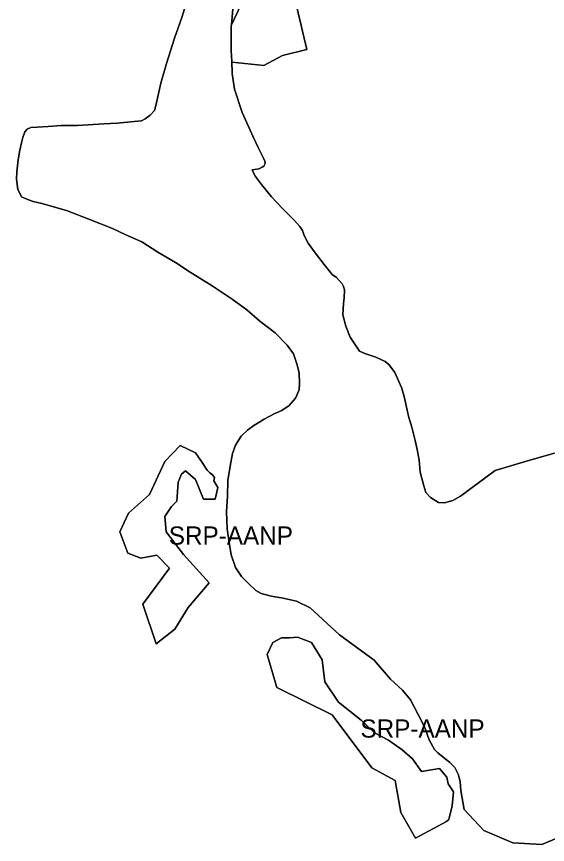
# Model space of a CAD drawing. Extents: x 598968 to 613553, y 4409678 to 4430833.
# Drawn here: x 605389 to 605740, y 4422854 to 4423401 of the extents above; entities that cross this region are included whole.
import ezdxf

# ---------------------------------------------------------------- set-up
doc = ezdxf.new("R2010")
doc.units = 0
doc.layers.add('Sòl Rústic Protegit', color=7, linetype='Continuous')
doc.layers.add('Sòl Rústic Protegit - Alt Nivell de Protecció', color=7, linetype='Continuous')

msp = doc.modelspace()

# ---------------------------------------------------------------- linework, layer by layer
at = {"layer": 'Sòl Rústic Protegit'}
for points in [[(605532.0699, 4423405.7882), (605531.0385, 4423395.4736), (605551.6257, 4423438.8938)], [(605572.3253, 4423415.8422), (605580.7933, 4423379.1476), (605564.7981, 4423375.1488), (605552.5667, 4423368.5626), (605531.6319, 4423370.9148), (605531.2269, 4423371.561), (605531.5199, 4423363.2782), (605533.1599, 4423352.9182), (605538.0599, 4423337.6582), (605545.3499, 4423321.5582), (605548.7299, 4423314.3482), (605552.2799, 4423307.3082), (605553.0999, 4423305.4082), (605553.2999, 4423303.8582), (605552.3899, 4423302.0982), (605551.2799, 4423301.3882), (605549.0899, 4423300.2982), (605546.3399, 4423299.8482), (605544.8199, 4423299.5882), (605545.3599, 4423298.1382), (605546.9199, 4423295.3882), (605550.8899, 4423289.9382), (605557.5799, 4423281.8882), (605564.8299, 4423274.2382), (605572.2599, 4423266.5682), (605576.2699, 4423262.1582), (605577.9599, 4423259.5282), (605578.9099, 4423256.8682), (605579.5499, 4423255.3882), (605581.7999, 4423251.2882), (605586.3599, 4423244.8682), (605592.2299, 4423237.0282), (605597.5399, 4423230.5282), (605600.4699, 4423228.4682), (605604.2299, 4423224.2682), (605605.2099, 4423222.6882), (605605.7099, 4423220.3582), (605605.5799, 4423215.0982), (605605.0499, 4423211.2982), (605604.6999, 4423203.9482), (605606.6599, 4423196.3482), (605609.5099, 4423189.1082), (605615.7199, 4423179.9282), (605619.2599, 4423178.3082), (605626.5099, 4423175.8182), (605632.5599, 4423173.0682), (605635.2499, 4423170.8682), (605638.9499, 4423165.6782), (605640.8299, 4423161.8482), (605643.4199, 4423155.9482), (605645.2599, 4423149.9282), (605647.2199, 4423140.9682), (605648.3099, 4423136.0382), (605650.1999, 4423129.6082), (605652.4299, 4423120.7482), (605653.7499, 4423114.7982), (605655.0199, 4423107.9182), (605655.7499, 4423099.9082), (605658.1699, 4423090.8182), (605659.5699, 4423086.3882), (605662.5999, 4423083.1182), (605667.9699, 4423079.8482), (605671.9399, 4423079.6082), (605677.3099, 4423081.2482), (605682.4399, 4423084.0482), (605705.4199, 4423101.0882), (605728.3199, 4423107.8882), (605744.6199, 4423112.3782)], [(605763.4199, 4422865.2882), (605736.2199, 4422853.9382), (605717.0199, 4422855.0882), (605697.9199, 4422863.0882), (605684.8199, 4422876.9882), (605682.7199, 4422889.6882), (605682.1699, 4422895.3382), (605681.0799, 4422899.9682), (605678.6299, 4422904.8782), (605675.3599, 4422908.1482), (605667.4599, 4422914.4182), (605665.2799, 4422916.5982), (605661.7399, 4422923.1382), (605658.7499, 4422931.3082), (605654.3899, 4422939.7582), (605649.4899, 4422949.5682), (605644.0399, 4422955.8382), (605636.1799, 4422963.0582), (605625.4199, 4422975.7382), (605602.4199, 4422992.5182), (605583.0699, 4423010.2282), (605574.1599, 4423014.6382), (605564.0799, 4423016.8182), (605559.7299, 4423017.6382), (605556.4599, 4423018.1882), (605550.7399, 4423019.8182), (605547.1999, 4423021.7282), (605542.2999, 4423026.3582), (605537.6599, 4423030.9982), (605533.8499, 4423036.9882), (605530.8599, 4423045.3282), (605529.4899, 4423053.4982), (605528.1299, 4423062.4882), (605527.8599, 4423073.9382), (605528.3999, 4423083.7482), (605528.6799, 4423094.3782), (605530.3099, 4423103.9182), (605531.6699, 4423112.3582), (605533.8499, 4423117.8082), (605537.3899, 4423123.6982), (605541.7499, 4423127.7782), (605545.8399, 4423130.7782), (605552.6399, 4423134.8682), (605559.7299, 4423138.6782), (605564.3599, 4423140.5882), (605569.2599, 4423143.8582), (605573.3399, 4423148.7682), (605575.7999, 4423154.2182), (605576.0699, 4423158.5782), (605575.7999, 4423165.3882), (605574.4299, 4423170.8382), (605571.9799, 4423178.0882), (605567.8999, 4423183.8082), (605559.9999, 4423191.9782), (605549.9199, 4423199.6082), (605541.2099, 4423207.2382), (605531.4599, 4423214.2982), (605518.3899, 4423223.0182), (605503.6799, 4423232.0082), (605494.1499, 4423238.5482), (605482.4299, 4423245.3682), (605471.8099, 4423252.1782), (605461.1899, 4423256.8082), (605452.4699, 4423260.8982), (605436.7399, 4423267.0782), (605422.0299, 4423272.7982), (605405.6899, 4423277.4382), (605399.9699, 4423278.7982), (605396.9699, 4423279.8882), (605392.3399, 4423281.7982), (605391.2499, 4423284.2482), (605389.8899, 4423286.6982), (605389.0699, 4423293.5082), (605389.3499, 4423298.4182), (605390.1599, 4423306.3182), (605391.2499, 4423312.5882), (605392.3399, 4423317.4982), (605393.1599, 4423321.0382), (605394.5199, 4423324.8482), (605396.1499, 4423326.4882), (605398.6099, 4423327.5782), (605402.6899, 4423327.8482), (605410.0499, 4423328.3982), (605418.4899, 4423328.9382), (605429.3799, 4423328.9382), (605446.8099, 4423330.0282), (605455.5299, 4423330.5782), (605466.6999, 4423331.5282), (605471.5999, 4423332.0682), (605474.0499, 4423333.4282), (605477.3199, 4423335.8882), (605480.3199, 4423338.8782), (605481.4099, 4423342.9682), (605484.3999, 4423356.8682), (605488.2099, 4423369.9482), (605493.3899, 4423386.7082), (605498.2899, 4423400.3382), (605501.5599, 4423411.2382)]]:
    msp.add_lwpolyline(points, dxfattribs=at)
for points in [[(605514.9201, 4423101.2016), (605516.6913, 4423099.4304), (605518.4625, 4423098.102), (605519.7909, 4423096.3308), (605519.3481, 4423094.1168), (605522.0047, 4423089.689), (605520.2337, 4423082.1614), (605512.7061, 4423082.1614), (605507.3927, 4423095.0024), (605500.7507, 4423100.7588), (605498.0939, 4423098.5448), (605495.8801, 4423093.2312), (605495.4373, 4423087.0322), (605494.9945, 4423080.833), (605491.4521, 4423077.2906), (605487.0241, 4423070.6488), (605487.9097, 4423060.4646), (605499.4223, 4423045.4096), (605516.2485, 4423026.8124), (605502.5219, 4423010.429), (605493.6661, 4422996.2596), (605481.2679, 4422986.5182), (605472.4121, 4423012.643), (605490.1237, 4423036.5538), (605481.7107, 4423044.9668), (605471.0837, 4423043.1956), (605462.6705, 4423046.2952), (605457.3571, 4423060.4646), (605463.1133, 4423072.8628), (605476.8399, 4423085.261), (605487.0241, 4423106.9578), (605497.2085, 4423117.5848), (605507.3927, 4423112.7142), (605511.3777, 4423106.9578)], [(605650.8023, 4422910.5782), (605656.5523, 4422902.0782), (605668.5693, 4422904.1588), (605673.4399, 4422898.4024), (605674.3255, 4422893.9746), (605677.8677, 4422888.661), (605676.9823, 4422879.3624), (605674.7683, 4422870.5066), (605673.1773, 4422869.0782), (605652.6287, 4422858.1084), (605642.8871, 4422874.9344), (605639.3449, 4422896.1886), (605623.8471, 4422904.6016), (605597.7225, 4422939.5822), (605560.9705, 4422957.7366), (605554.7715, 4422979.4336), (605558.3137, 4422987.4038), (605564.0701, 4422990.5034), (605569.3835, 4422990.5034), (605574.6971, 4422990.9462), (605583.9957, 4422987.4038), (605591.0805, 4422975.8912), (605592.8517, 4422961.279), (605601.7075, 4422947.9952), (605616.7625, 4422936.0398), (605625.6183, 4422927.6268), (605634.9169, 4422922.756), (605643.7727, 4422916.557)]]:
    msp.add_lwpolyline(points, close=True, dxfattribs=at)
at = {"layer": 'Sòl Rústic Protegit - Alt Nivell de Protecció'}
for points in [[(605531.2269, 4423371.561), (605531.6319, 4423370.9148), (605552.5667, 4423368.5626), (605564.7981, 4423375.1488), (605580.7933, 4423379.1476), (605572.3253, 4423415.8422), (605579.6171, 4423426.8976), (605579.8523, 4423439.8348), (605579.1467, 4423462.416), (605561.9755, 4423469.7078), (605558.4471, 4423461.9456), (605564.0925, 4423443.363), (605551.6257, 4423438.8938), (605531.0385, 4423395.4736), (605530.9799, 4423394.8882), (605530.9799, 4423378.5382)], [(605514.9201, 4423101.2016), (605511.3777, 4423106.9578), (605507.3927, 4423112.7142), (605497.2085, 4423117.5848), (605487.0241, 4423106.9578), (605476.8399, 4423085.261), (605463.1133, 4423072.8628), (605457.3571, 4423060.4646), (605462.6705, 4423046.2952), (605471.0837, 4423043.1956), (605481.7107, 4423044.9668), (605490.1237, 4423036.5538), (605472.4121, 4423012.643), (605481.2679, 4422986.5182), (605493.6661, 4422996.2596), (605502.5219, 4423010.429), (605516.2485, 4423026.8124), (605499.4223, 4423045.4096), (605487.9097, 4423060.4646), (605487.0241, 4423070.6488), (605491.4521, 4423077.2906), (605494.9945, 4423080.833), (605495.4373, 4423087.0322), (605495.8801, 4423093.2312), (605498.0939, 4423098.5448), (605500.7507, 4423100.7588), (605507.3927, 4423095.0024), (605512.7061, 4423082.1614), (605520.2337, 4423082.1614), (605522.0047, 4423089.689), (605519.3481, 4423094.1168), (605519.7909, 4423096.3308), (605518.4625, 4423098.102), (605516.6913, 4423099.4304)], [(605650.8023, 4422910.5782), (605643.7727, 4422916.557), (605634.9169, 4422922.756), (605625.6183, 4422927.6268), (605616.7625, 4422936.0398), (605601.7075, 4422947.9952), (605592.8517, 4422961.279), (605591.0805, 4422975.8912), (605583.9957, 4422987.4038), (605574.6971, 4422990.9462), (605569.3835, 4422990.5034), (605564.0701, 4422990.5034), (605558.3137, 4422987.4038), (605554.7715, 4422979.4336), (605560.9705, 4422957.7366), (605597.7225, 4422939.5822), (605623.8471, 4422904.6016), (605639.3449, 4422896.1886), (605642.8871, 4422874.9344), (605652.6287, 4422858.1084), (605673.1773, 4422869.0782), (605674.7683, 4422870.5066), (605676.9823, 4422879.3624), (605677.8677, 4422888.661), (605674.3255, 4422893.9746), (605673.4399, 4422898.4024), (605668.5693, 4422904.1588), (605656.5523, 4422902.0782)]]:
    msp.add_lwpolyline(points, close=True, dxfattribs=at)
for points in [[(605501.5599, 4423411.2382), (605498.2899, 4423400.3382), (605493.3899, 4423386.7082), (605488.2099, 4423369.9482), (605484.3999, 4423356.8682), (605481.4099, 4423342.9682), (605480.3199, 4423338.8782), (605477.3199, 4423335.8882), (605474.0499, 4423333.4282), (605471.5999, 4423332.0682), (605466.6999, 4423331.5282), (605455.5299, 4423330.5782), (605446.8099, 4423330.0282), (605429.3799, 4423328.9382), (605418.4899, 4423328.9382), (605410.0499, 4423328.3982), (605402.6899, 4423327.8482), (605398.6099, 4423327.5782), (605396.1499, 4423326.4882), (605394.5199, 4423324.8482), (605393.1599, 4423321.0382), (605392.3399, 4423317.4982), (605391.2499, 4423312.5882), (605390.1599, 4423306.3182), (605389.3499, 4423298.4182), (605389.0699, 4423293.5082), (605389.8899, 4423286.6982), (605391.2499, 4423284.2482), (605392.3399, 4423281.7982), (605396.9699, 4423279.8882), (605399.9699, 4423278.7982), (605405.6899, 4423277.4382), (605422.0299, 4423272.7982), (605436.7399, 4423267.0782), (605452.4699, 4423260.8982), (605461.1899, 4423256.8082), (605471.8099, 4423252.1782), (605482.4299, 4423245.3682), (605494.1499, 4423238.5482), (605503.6799, 4423232.0082), (605518.3899, 4423223.0182), (605531.4599, 4423214.2982), (605541.2099, 4423207.2382), (605549.9199, 4423199.6082), (605559.9999, 4423191.9782), (605567.8999, 4423183.8082), (605571.9799, 4423178.0882), (605574.4299, 4423170.8382), (605575.7999, 4423165.3882), (605576.0699, 4423158.5782), (605575.7999, 4423154.2182), (605573.3399, 4423148.7682), (605569.2599, 4423143.8582), (605564.3599, 4423140.5882), (605559.7299, 4423138.6782), (605552.6399, 4423134.8682), (605545.8399, 4423130.7782), (605541.7499, 4423127.7782), (605537.3899, 4423123.6982), (605533.8499, 4423117.8082), (605531.6699, 4423112.3582), (605530.3099, 4423103.9182), (605528.6799, 4423094.3782), (605528.3999, 4423083.7482), (605527.8599, 4423073.9382), (605528.1299, 4423062.4882), (605529.4899, 4423053.4982), (605530.8599, 4423045.3282), (605533.8499, 4423036.9882), (605537.6599, 4423030.9982), (605542.2999, 4423026.3582), (605547.1999, 4423021.7282), (605550.7399, 4423019.8182), (605556.4599, 4423018.1882), (605559.7299, 4423017.6382), (605564.0799, 4423016.8182), (605574.1599, 4423014.6382), (605583.0699, 4423010.2282), (605602.4199, 4422992.5182), (605625.4199, 4422975.7382), (605636.1799, 4422963.0582), (605644.0399, 4422955.8382), (605649.4899, 4422949.5682), (605654.3899, 4422939.7582), (605658.7499, 4422931.3082), (605661.7399, 4422923.1382), (605665.2799, 4422916.5982), (605667.4599, 4422914.4182), (605675.3599, 4422908.1482), (605678.6299, 4422904.8782), (605681.0799, 4422899.9682), (605682.1699, 4422895.3382), (605682.7199, 4422889.6882), (605684.8199, 4422876.9882), (605697.9199, 4422863.0882), (605717.0199, 4422855.0882), (605736.2199, 4422853.9382), (605763.4199, 4422865.2882)], [(605744.6199, 4423112.3782), (605728.3199, 4423107.8882), (605705.4199, 4423101.0882), (605682.4399, 4423084.0482), (605677.3099, 4423081.2482), (605671.9399, 4423079.6082), (605667.9699, 4423079.8482), (605662.5999, 4423083.1182), (605659.5699, 4423086.3882), (605658.1699, 4423090.8182), (605655.7499, 4423099.9082), (605655.0199, 4423107.9182), (605653.7499, 4423114.7982), (605652.4299, 4423120.7482), (605650.1999, 4423129.6082), (605648.3099, 4423136.0382), (605647.2199, 4423140.9682), (605645.2599, 4423149.9282), (605643.4199, 4423155.9482), (605640.8299, 4423161.8482), (605638.9499, 4423165.6782), (605635.2499, 4423170.8682), (605632.5599, 4423173.0682), (605626.5099, 4423175.8182), (605619.2599, 4423178.3082), (605615.7199, 4423179.9282), (605609.5099, 4423189.1082), (605606.6599, 4423196.3482), (605604.6999, 4423203.9482), (605605.0499, 4423211.2982), (605605.5799, 4423215.0982), (605605.7099, 4423220.3582), (605605.2099, 4423222.6882), (605604.2299, 4423224.2682), (605600.4699, 4423228.4682), (605597.5399, 4423230.5282), (605592.2299, 4423237.0282), (605586.3599, 4423244.8682), (605581.7999, 4423251.2882), (605579.5499, 4423255.3882), (605578.9099, 4423256.8682), (605577.9599, 4423259.5282), (605576.2699, 4423262.1582), (605572.2599, 4423266.5682), (605564.8299, 4423274.2382), (605557.5799, 4423281.8882), (605550.8899, 4423289.9382), (605546.9199, 4423295.3882), (605545.3599, 4423298.1382), (605544.8199, 4423299.5882), (605546.3399, 4423299.8482), (605549.0899, 4423300.2982), (605551.2799, 4423301.3882), (605552.3899, 4423302.0982), (605553.2999, 4423303.8582), (605553.0999, 4423305.4082), (605552.2799, 4423307.3082), (605548.7299, 4423314.3482), (605545.3499, 4423321.5582), (605538.0599, 4423337.6582), (605533.1599, 4423352.9182), (605531.5199, 4423363.2782), (605531.2269, 4423371.561), (605530.9799, 4423378.5382), (605530.9799, 4423394.8882), (605531.0385, 4423395.4736), (605532.0699, 4423405.7882)]]:
    msp.add_lwpolyline(points, dxfattribs=at)

# ---------------------------------------------------------------- texts
for p in [(605489.6809, 4423052.0515), (605616.3196, 4422924.5273)]:
    msp.add_text('SRP-AANP', height=12, dxfattribs=at).set_placement(p)

doc.saveas('drawing.dxf')
